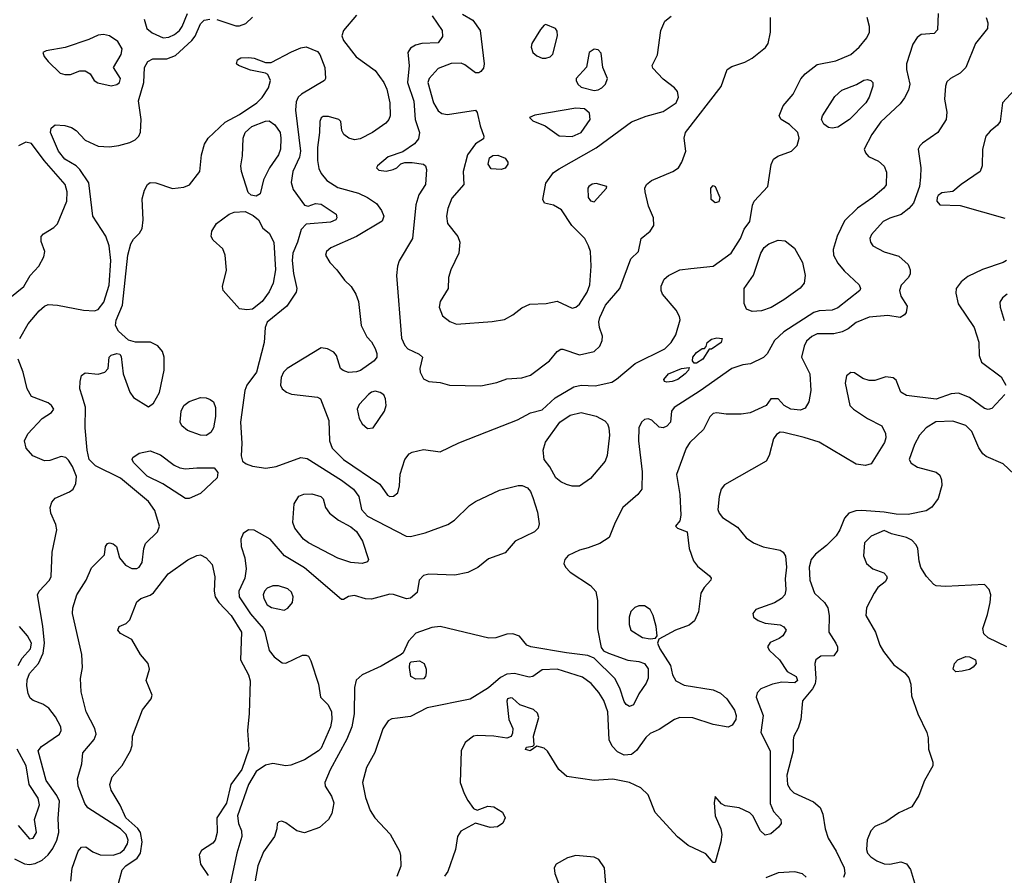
# Model space of a CAD drawing. Extents: x 1173029 to 1307123, y 522559 to 678521.
# Tile 394 of 623: x 1271222 to 1276522, y 580985 to 585592. Entities that reach past the tile are written whole.
import ezdxf

# ---------------------------------------------------------------- set-up
doc = ezdxf.new("R2010")
doc.units = 0

msp = doc.modelspace()

# ---------------------------------------------------------------- linework, layer by layer
at = {"layer": '0CON10XD'}
for points in [[(1271892.3, 585595), (1271907.1, 585545), (1271935, 585520.9), (1271995, 585494.1), (1272025, 585497.8), (1272055, 585512.9), (1272082.9, 585535), (1272096.8, 585555), (1272125.8, 585625)], [(1273605, 585622.2), (1273660.7, 585590.7), (1273700.8, 585535), (1273722.5, 585355), (1273717.9, 585332.1), (1273705, 585313.8), (1273694.2, 585305.8), (1273675, 585305.8), (1273618.9, 585348.9), (1273597.9, 585357.9), (1273545, 585356), (1273475, 585329.6), (1273426.2, 585275), (1273418.4, 585255), (1273449.2, 585145), (1273475, 585101.2), (1273495, 585087.7), (1273525, 585082.5), (1273675, 585106), (1273685, 585093.3), (1273700.6, 585020.6), (1273720, 584965), (1273718.8, 584951.2), (1273675, 584924), (1273632.9, 584865), (1273608.8, 584775), (1273612.5, 584705), (1273548.3, 584631.7), (1273526, 584575), (1273520, 584535), (1273525.3, 584495.3), (1273580.5, 584425), (1273590.5, 584395), (1273586.5, 584335), (1273542.5, 584245), (1273530.5, 584205), (1273527.8, 584145), (1273484.5, 584075), (1273479.1, 584045), (1273498.6, 583998.6), (1273538, 583968), (1273573.6, 583953.6), (1273765, 583967.3), (1273831.9, 583978.1), (1273877.3, 584002.7), (1273925, 584041.5), (1273968.7, 584061.3), (1274055.8, 584064.2), (1274115, 584076), (1274195, 584040), (1274215, 584044.3), (1274235, 584061.1), (1274276.6, 584125), (1274290.7, 584165), (1274298.2, 584265), (1274293.8, 584343.8), (1274284.6, 584374.6), (1274264.5, 584414.5), (1274194, 584485), (1274138.3, 584568.3), (1274095, 584593.8), (1274047.5, 584605), (1274038, 584625), (1274055, 584712.5), (1274095, 584768.8), (1274125, 584790), (1274325, 584902.3), (1274515, 585042.9), (1274595, 585073.1), (1274685, 585097.5), (1274755.6, 585145), (1274768.1, 585175), (1274762.5, 585205), (1274746.2, 585225), (1274685, 585271.4), (1274630.9, 585330.9), (1274626.9, 585345), (1274655.9, 585404.1), (1274672.7, 585535), (1274694, 585585), (1274728.7, 585611.3)], [(1276166.7, 585625), (1276162.4, 585537.6), (1276145, 585517.5), (1276075, 585513.1), (1276053.3, 585496.7), (1276029.6, 585460.4), (1275994.6, 585355), (1275994.6, 585325), (1276013.6, 585245), (1276006.9, 585213.1), (1275985, 585170.8), (1275960.5, 585139.5), (1275857.1, 585042.9), (1275808.9, 584975), (1275768, 584895), (1275774, 584875), (1275791.2, 584855), (1275845, 584830), (1275875, 584803.8), (1275888.1, 584771.9), (1275886.2, 584703.8), (1275874.2, 584685), (1275814, 584635), (1275731.7, 584578.3), (1275661.4, 584508.6), (1275623, 584427), (1275601.4, 584355), (1275603.1, 584325), (1275625, 584282), (1275660.2, 584240.2), (1275740, 584165), (1275748.6, 584145), (1275744.3, 584135), (1275625, 584040.9), (1275595, 584028.4), (1275525, 584024.1), (1275497.1, 584015), (1275335, 583910.8)], [(1271222.1, 583875), (1271267.1, 583955), (1271326.4, 584025), (1271355, 584050), (1271375, 584058.2), (1271425, 584056), (1271565, 584028.2), (1271625, 584025.5), (1271645, 584031.8), (1271675, 584070.8), (1271702.9, 584162.9), (1271712.1, 584295), (1271703.8, 584375), (1271686.1, 584426.1), (1271615.7, 584535), (1271593.7, 584713.7), (1271546.6, 584786.6), (1271525.9, 584805.9), (1271465, 584842), (1271431.1, 584885), (1271388.2, 584985), (1271391.5, 585008.5), (1271413.1, 585026.9), (1271465, 585023.2), (1271501.8, 585011.8), (1271525.9, 584995.9), (1271574.6, 584944.6), (1271645, 584911.5), (1271705, 584908.2), (1271755, 584914.6), (1271815, 584930.4), (1271844.2, 584945.8), (1271862.9, 584965), (1271872.5, 584987.5), (1271875.2, 585055), (1271862.2, 585155), (1271889.6, 585255), (1271894.8, 585335), (1271912.4, 585367.6), (1271938, 585382), (1272015, 585381.8), (1272061.2, 585398.8), (1272149.3, 585480.7), (1272166, 585504), (1272195, 585569.5), (1272215, 585589.6), (1272245, 585595.4)], [(1272283.3, 585593.3), (1272385, 585560), (1272405, 585559.6), (1272438.9, 585571.1), (1272475, 585605.8)], [(1273035, 585616.9), (1272964.4, 585535), (1272955.6, 585505), (1272965, 585480), (1273033, 585393), (1273135, 585319.4), (1273182.5, 585255), (1273197.7, 585217.7), (1273214.5, 585145.5), (1273215.4, 585075), (1273209.5, 585055), (1273192.9, 585035), (1273120.8, 584985), (1273055, 584950.9), (1273025, 584945.5), (1272994, 584955), (1272967.5, 584975), (1272956, 584995), (1272951.2, 585045), (1272940, 585055), (1272885, 585071.5), (1272855, 585071.4), (1272845, 585064), (1272837.8, 585045), (1272836.7, 584985), (1272825.7, 584904.3), (1272825.3, 584835), (1272831.8, 584791.8), (1272844.6, 584765), (1272876.2, 584726.2), (1272935, 584689.7), (1273045, 584658.7), (1273094.7, 584634.7), (1273142.2, 584602.2), (1273170, 584565), (1273181.4, 584535), (1273172.6, 584507.4), (1273035.2, 584424.8), (1272896.9, 584363.1), (1272874, 584345), (1272868, 584325), (1272891.4, 584285), (1272930, 584245), (1272969.8, 584189.8), (1273006, 584155), (1273032, 584115), (1273045.6, 584075), (1273060, 583945), (1273090, 583885), (1273115, 583858), (1273135, 583822), (1273144.6, 583795), (1273144.5, 583775), (1273129.4, 583755), (1273055.8, 583704.2), (1273034.6, 583695.4), (1272992.7, 583692.7), (1272963, 583703), (1272948.8, 583715), (1272927.1, 583785), (1272912.4, 583802.4), (1272879.3, 583819.3), (1272845, 583825.5), (1272661.4, 583715), (1272641.9, 583695), (1272629.4, 583665), (1272625.8, 583625), (1272635.8, 583605), (1272657.4, 583587.4), (1272685, 583576.2), (1272825, 583560), (1272841.1, 583551.1), (1272886.4, 583435), (1272888.9, 583325), (1272904.8, 583284.8), (1272965.5, 583225), (1273160.9, 583090.9), (1273202.2, 583032.2), (1273215, 583024.2), (1273235, 583026), (1273257.5, 583045), (1273266.8, 583083.2), (1273269.4, 583145), (1273294.5, 583225), (1273318, 583255), (1273335, 583264.4), (1273395, 583277.5), (1273485, 583265.5), (1273585, 583313.6), (1273736.3, 583373.7), (1273902, 583438), (1273971.2, 583475), (1274035, 583492.5), (1274104.1, 583555.9), (1274205, 583615.4), (1274245, 583624), (1274318.8, 583621.2), (1274408.7, 583641.3), (1274435, 583656.5), (1274535, 583740.4), (1274695, 583820.8), (1274728.8, 583855), (1274753.6, 583895), (1274776.4, 583976.4), (1274773.1, 583995), (1274755, 584028), (1274682.9, 584115), (1274674.4, 584135), (1274675, 584156.7), (1274691.4, 584195), (1274714, 584215), (1274774.7, 584245.3), (1274835, 584252.9), (1274955, 584264.4), (1275051.9, 584335), (1275101.4, 584415), (1275120.8, 584465), (1275152.9, 584505), (1275166.9, 584593.1), (1275176.2, 584615), (1275249.7, 584695), (1275267.5, 584812.5), (1275279.1, 584840.9), (1275302.2, 584857.8), (1275375.8, 584885), (1275406.7, 584915), (1275416.9, 584955), (1275411.1, 584985), (1275365, 585027.5), (1275320.8, 585055), (1275309.2, 585075), (1275331.2, 585128.8), (1275385, 585191.2), (1275426.3, 585273.7), (1275449.7, 585300.3), (1275515, 585351.2), (1275615, 585371.1), (1275695, 585405.5), (1275741.1, 585445), (1275781.9, 585495), (1275795.6, 585525), (1275796.7, 585555), (1275784.3, 585605)], [(1276423.8, 585605), (1276433.8, 585575), (1276431.2, 585545), (1276366.2, 585463.8), (1276315.2, 585334.8), (1276285, 585303.8), (1276231.4, 585275), (1276212.7, 585257.3), (1276204.5, 585235), (1276200, 585165), (1276212.9, 585095), (1276208.6, 585055), (1276164.5, 584985.5), (1276082.4, 584927.6), (1276066.4, 584913.6), (1276058.1, 584895), (1276072.7, 584795), (1276071.5, 584745), (1276064.6, 584695), (1276032.7, 584605), (1276008.1, 584575), (1275966.5, 584543.5), (1275905, 584523.5), (1275870.6, 584505), (1275807.1, 584435), (1275798.9, 584415), (1275801.4, 584395), (1275815, 584374), (1275875, 584342.9), (1275955, 584320), (1276004.3, 584275), (1276015.7, 584245), (1276015.7, 584224.3), (1276005.5, 584204.5), (1275967.4, 584162.6), (1275958.1, 584135), (1275965, 584103.3), (1275999.3, 584049.3), (1275993.6, 584016.4), (1275985, 584003.3), (1275960.7, 583989.3), (1275895, 583999.4), (1275795, 583991.5), (1275725, 583961.5), (1275681.7, 583928.3), (1275648.3, 583911.7), (1275605, 583900.4), (1275515, 583900.9), (1275485, 583886.1), (1275458, 583862), (1275443.8, 583835), (1275430.4, 583775), (1275474.4, 583685), (1275480.5, 583595), (1275468.9, 583535), (1275449.6, 583500.4), (1275425, 583489.5), (1275373.3, 583495), (1275336.2, 583515), (1275305, 583550), (1275265, 583550), (1275240, 583515), (1275153.3, 583475), (1275105, 583467.9), (1275025, 583468.5), (1274975, 583475.7), (1274955, 583472), (1274936.8, 583453.2), (1274902.5, 583385), (1274830, 583315), (1274809.4, 583285), (1274757, 583143), (1274774.5, 583035), (1274780.6, 582925), (1274775.9, 582894.1), (1274752.5, 582865), (1274762.5, 582855), (1274814.1, 582834.1), (1274826, 582745), (1274849.1, 582679.1), (1274870, 582650), (1274935, 582597.8), (1274944.4, 582585), (1274943.1, 582575), (1274905.8, 582534.2), (1274889.2, 582505), (1274876, 582404), (1274854, 582356), (1274825, 582332.5), (1274751.2, 582305), (1274662.5, 582257.5), (1274656, 582235), (1274667.8, 582205), (1274725.6, 582115), (1274735.7, 582065), (1274753.1, 582033.1), (1274798.5, 582008.5), (1274955, 581984), (1274995, 581966.3), (1275028.2, 581935), (1275069.6, 581875), (1275078.9, 581845), (1275076.4, 581823.6), (1275056.6, 581793.4), (1275035, 581783.3), (1274955, 581796.9), (1274845, 581833.8), (1274775, 581835.6), (1274746.3, 581823.7), (1274665, 581770.6), (1274615, 581748.1), (1274592.3, 581727.7), (1274542, 581658), (1274515, 581636.4), (1274475, 581632.1), (1274440.1, 581650.1), (1274411.1, 581681.1), (1274395.4, 581715), (1274387.4, 581865), (1274366.4, 581926.4), (1274340.3, 581970.3), (1274297.5, 582017.5), (1274252.1, 582052.1), (1274115, 582095.4), (1274035, 582091.4), (1273985, 582056), (1273965, 582051.4), (1273885, 582072.5), (1273845, 582068.1), (1273809.8, 582050.2), (1273745, 581995.4), (1273646.9, 581933.1), (1273415, 581886.2), (1273325, 581839.6), (1273255, 581831.9), (1273225, 581828.6), (1273205, 581817.5), (1273176.7, 581773.3), (1273133.1, 581646.9), (1273088.6, 581565), (1273066.9, 581485), (1273083.5, 581405), (1273108.9, 581335), (1273133.8, 581295), (1273217, 581207), (1273266.7, 581115), (1273272.7, 581092.7), (1273273.3, 581035), (1273251.7, 580978.3)], [(1273442.8, 585612.8), (1273496.5, 585535), (1273497.7, 585502.3), (1273475, 585467.1), (1273386.3, 585463.7), (1273353.3, 585455), (1273325, 585440), (1273310.6, 585415), (1273317.9, 585345), (1273308.8, 585255), (1273344.3, 585154.3), (1273351.2, 585055), (1273374.5, 584985), (1273369.3, 584950.7), (1273346.4, 584923.6), (1273285, 584881.2), (1273205, 584853.3), (1273147.5, 584805), (1273143.3, 584795), (1273155, 584782), (1273195, 584777.5), (1273232.5, 584785), (1273252.5, 584795), (1273273.9, 584816.1), (1273295, 584823.3), (1273335, 584823.8), (1273395, 584814), (1273405.7, 584805), (1273412.2, 584785), (1273406.7, 584705), (1273370.2, 584649.8), (1273354.6, 584595.4), (1273336.8, 584415), (1273265, 584293.3), (1273255.6, 584264.4), (1273251.1, 584215), (1273278, 583878), (1273295, 583838), (1273310.6, 583820.6), (1273372.3, 583792.3), (1273390, 583775), (1273375.8, 583715), (1273377.1, 583695), (1273395, 583658), (1273425, 583644.2), (1273485, 583638.8), (1273535, 583623.8), (1273705, 583620), (1273791.2, 583638.8), (1273845, 583659.2), (1273925, 583663.3), (1273971.7, 583678.3), (1274073.1, 583755), (1274115, 583806.2), (1274135, 583818), (1274145, 583819.2), (1274235, 583787.5), (1274313.6, 583806.4), (1274344.4, 583835), (1274358.1, 583865), (1274358.3, 583888.3), (1274342.5, 583935), (1274340, 583965), (1274345, 583988.8), (1274375.3, 584054.7)], [(1274055, 585384.5), (1274077.1, 585392.9), (1274092.5, 585407.5), (1274116.2, 585505), (1274115, 585530), (1274105.9, 585545.9), (1274055, 585566.2), (1274045, 585563.3), (1274025, 585538.8), (1273978.6, 585465), (1273974.3, 585445), (1273984.4, 585415), (1274005, 585397.8), (1274035, 585384.6), (1274055, 585384.5)], [(1274375.3, 584054.7), (1274453.2, 584145), (1274510.8, 584305), (1274553.3, 584345), (1274566.4, 584413.6), (1274615, 584453.8), (1274635.5, 584484.5), (1274633.5, 584525), (1274607.6, 584587.6), (1274589.5, 584665), (1274587.8, 584685), (1274595.6, 584705), (1274623.7, 584726.3), (1274738, 584775), (1274768.6, 584795), (1274786.9, 584825), (1274807.1, 584885), (1274798.6, 584955), (1274805.6, 584985), (1274997.8, 585232.2), (1275030, 585325), (1275055, 585341.2), (1275125, 585363.2), (1275165.5, 585385), (1275236.9, 585443.1), (1275251.4, 585465), (1275262.7, 585525), (1275263.8, 585605)], [(1271715, 585235.8), (1271745, 585244.2), (1271760, 585255), (1271764, 585275), (1271727.5, 585335), (1271768, 585405), (1271773.8, 585435), (1271751.2, 585475), (1271705.6, 585505.6), (1271672.7, 585512.7), (1271645, 585510), (1271594.1, 585485.9), (1271466.4, 585443.6), (1271364.4, 585425.6), (1271347.5, 585415), (1271353.8, 585395), (1271375, 585367.5), (1271440, 585305), (1271465, 585297.5), (1271495, 585297.5), (1271545, 585316.2), (1271575, 585316.2), (1271601.7, 585301.7), (1271623.8, 585265), (1271642.1, 585252.1), (1271715, 585235.8)], [(1271497, 580953), (1271503.9, 581023.9), (1271537.8, 581115), (1271555, 581137.5), (1271578.3, 581138.3), (1271615, 581112), (1271655.6, 581095.6), (1271725, 581092.8), (1271762.9, 581107.1), (1271785, 581123.8), (1271803.2, 581155), (1271805.9, 581175), (1271794.7, 581205), (1271765, 581235.7), (1271588.2, 581348.2), (1271572.7, 581372.7), (1271536.2, 581465), (1271532.5, 581505), (1271556, 581585), (1271562, 581645), (1271623.6, 581716.4), (1271634.6, 581745), (1271626.8, 581775), (1271579.6, 581865), (1271552.6, 581972.6), (1271549.5, 582045), (1271559.5, 582105), (1271556.5, 582175), (1271506.9, 582395), (1271508.1, 582425), (1271528.9, 582495), (1271579.1, 582575), (1271608.3, 582641.7), (1271678.3, 582711.7), (1271683.9, 582756.1), (1271695, 582772.5), (1271705, 582776.2), (1271725, 582770), (1271743.3, 582755), (1271759.2, 582695), (1271792.2, 582655), (1271825, 582636.9), (1271853.1, 582636.9), (1271865.6, 582645), (1271880.9, 582669.1), (1271889.6, 582745), (1271898.5, 582771.5), (1271963.8, 582835), (1271975.3, 582865), (1271949.3, 582949.3), (1271915, 582998.5), (1271764.2, 583124.2), (1271631, 583191), (1271595.4, 583225), (1271584.7, 583275), (1271575.3, 583395), (1271575.8, 583505.8), (1271559.2, 583565), (1271546.7, 583605), (1271547.1, 583645), (1271555, 583676.7), (1271575, 583690), (1271645, 583683.3), (1271681.2, 583695), (1271698, 583715), (1271703.8, 583775), (1271715, 583786), (1271745, 583795.8), (1271761.2, 583791.2), (1271768.8, 583778.8), (1271778.6, 583685), (1271815, 583586), (1271835, 583557.8), (1271915, 583508.6), (1271941.9, 583528.1), (1271975.4, 583585), (1272000.6, 583705), (1272000.6, 583775), (1271990.8, 583805), (1271965.6, 583835.6), (1271925.5, 583855.5), (1271845, 583856.9), (1271807.6, 583867.6), (1271754.7, 583914.7), (1271738.5, 583945), (1271742, 583975), (1271775, 584056), (1271804.3, 584325), (1271819.7, 584385), (1271835, 584410.6), (1271867.9, 584442.1), (1271881.1, 584468.9), (1271886.9, 584515), (1271881.9, 584628.1), (1271893.8, 584675), (1271910.6, 584705), (1271925, 584715.6), (1271954.4, 584714.4), (1272045, 584684.2), (1272105, 584690.6), (1272136.4, 584703.6), (1272192.5, 584775), (1272200, 584865), (1272217.2, 584922.8), (1272235.8, 584955), (1272328.8, 585041.2), (1272405, 585082.4), (1272498.8, 585145), (1272526.4, 585173.6), (1272561.8, 585225), (1272571.8, 585265), (1272557.1, 585297.1), (1272544.5, 585304.5), (1272465, 585320.5), (1272400, 585345), (1272388.8, 585355), (1272393.9, 585376.1), (1272412.7, 585387.3), (1272455, 585388.5), (1272485, 585384.5), (1272545, 585361.8), (1272575, 585362.1), (1272685, 585419.5), (1272735, 585441.1), (1272765, 585446.7), (1272825, 585422), (1272837.8, 585405), (1272864.3, 585335), (1272868.8, 585275), (1272863.3, 585265), (1272738.4, 585191.6), (1272721.1, 585175), (1272709.5, 585150.5), (1272706.9, 585105), (1272733.7, 584885), (1272727.6, 584852.4), (1272691.5, 584775), (1272682.5, 584715), (1272695, 584678), (1272755, 584593.8), (1272775, 584588), (1272815, 584602.9), (1272845, 584599.4), (1272925, 584546), (1272930, 584525), (1272923.8, 584515), (1272895, 584502.7), (1272765, 584492.2), (1272738, 584462), (1272717.1, 584395), (1272693.1, 584335), (1272689.1, 584295), (1272695.3, 584225.3), (1272714.2, 584145), (1272710.8, 584125), (1272659.9, 584050.1), (1272555, 583964.4), (1272544.3, 583935), (1272538.8, 583855), (1272496.8, 583695), (1272445.3, 583625), (1272433.1, 583595), (1272410.3, 583425), (1272417.1, 583312.9), (1272413.8, 583243.8), (1272421.9, 583215), (1272440.5, 583200.5), (1272475, 583188.2), (1272547.1, 583177.1), (1272603.4, 583186.6), (1272735, 583234.5), (1272769.3, 583229.3)], [(1274315, 585210.8), (1274335, 585214.2), (1274356.2, 585225), (1274375.6, 585244.4), (1274386, 585275), (1274361.2, 585335), (1274351.7, 585411.7), (1274335, 585430), (1274315, 585433.8), (1274286.7, 585415), (1274273.6, 585336.4), (1274217.5, 585275), (1274216.7, 585265), (1274226.7, 585245), (1274245, 585228.8), (1274315, 585210.8)], [(1275595, 585007.9), (1275575, 585012.7), (1275550.5, 585030.5), (1275537.5, 585055), (1275542.7, 585075), (1275610.4, 585179.6), (1275647, 585213), (1275726.9, 585243.1), (1275765, 585266.9), (1275785, 585270.8), (1275803.3, 585265), (1275814.1, 585254.1), (1275814.2, 585235), (1275794.5, 585175), (1275777.1, 585145), (1275688.2, 585055), (1275625, 585014.6), (1275595, 585007.9)], [(1276576, 585215), (1276512.9, 585145), (1276499.2, 585045), (1276485.5, 585024.5), (1276445, 584992), (1276422.9, 584965), (1276404.2, 584895), (1276402.5, 584805), (1276392, 584775), (1276290, 584705), (1276245, 584666.7), (1276185, 584660), (1276165, 584646), (1276160.5, 584635), (1276158.9, 584615), (1276175, 584595.7), (1276285, 584592.2), (1276525, 584524.3)], [(1274195, 584964.1), (1274244.4, 584985), (1274292.2, 585055), (1274288.3, 585088.3), (1274261.7, 585111.7), (1274215, 585116.4), (1273995, 585077.9), (1273966.7, 585065), (1273985, 585048.1), (1274051.1, 585021.1), (1274125, 584966.4), (1274195, 584964.1)], [(1272495, 584642.5), (1272467.4, 584647.4), (1272452.1, 584662.1), (1272415.4, 584775), (1272412.5, 584805), (1272421.3, 584858.7), (1272424.8, 584955.2), (1272435.9, 584985), (1272472.1, 585017.9), (1272545, 585046), (1272565, 585047.5), (1272595.6, 585025.6), (1272623.5, 584985), (1272628.6, 584955), (1272625.8, 584895), (1272615, 584864.5), (1272567.3, 584795), (1272535, 584730), (1272516.2, 584655), (1272495, 584642.5)], [(1271169.4, 584095), (1271244, 584155), (1271278, 584215), (1271324.5, 584265.5), (1271352.5, 584315), (1271357.5, 584345), (1271337.4, 584397.4), (1271338.1, 584425), (1271350.9, 584439.1), (1271406.8, 584473.2), (1271426.2, 584493.8), (1271476.6, 584615), (1271477.8, 584665), (1271467.6, 584705), (1271353.4, 584833.4), (1271285, 584926.5), (1271255, 584932.2), (1271215, 584912.5)], [(1273813.6, 584786.4), (1273759.3, 584789.3), (1273743.9, 584813.9), (1273751.7, 584848.3), (1273768.3, 584861.7), (1273795, 584862.5), (1273835, 584847.5), (1273850, 584825), (1273850, 584815), (1273835, 584793.3), (1273813.6, 584786.4)], [(1274315, 584611.2), (1274380, 584685), (1274382.5, 584695), (1274325, 584710.6), (1274302.7, 584707.3), (1274286.2, 584695), (1274280, 584685), (1274282.5, 584635), (1274295, 584616.7), (1274315, 584611.2)], [(1274965, 584606.7), (1274943.8, 584625), (1274942, 584685), (1274955, 584698.8), (1274966.2, 584695), (1274990, 584635), (1274985, 584612.5), (1274965, 584606.7)], [(1272445, 584029.5), (1272405, 584035.6), (1272318.2, 584135), (1272313.6, 584155), (1272334.6, 584244.6), (1272328.8, 584325), (1272315, 584358.6), (1272264.4, 584405), (1272253.3, 584425), (1272256.8, 584453.2), (1272281.2, 584495), (1272348.8, 584545), (1272375.9, 584555.9), (1272435, 584558.8), (1272478.8, 584538.8), (1272507.5, 584515), (1272530, 584470), (1272565, 584443.3), (1272590.5, 584395), (1272599.4, 584245), (1272586.4, 584173.6), (1272565, 584127.1), (1272527.8, 584075), (1272475, 584033.5), (1272445, 584029.5)], [(1275165, 584021.4), (1275134.5, 584034.5), (1275121.9, 584065), (1275121.2, 584145), (1275172.4, 584217.6), (1275211.6, 584335), (1275229.2, 584365), (1275255, 584385.4), (1275305, 584404.5), (1275342.2, 584402.2), (1275392.3, 584362.3), (1275435.4, 584285), (1275449.5, 584215), (1275445.5, 584174.5), (1275423.7, 584146.3), (1275335, 584084.4), (1275266.7, 584043.3), (1275215, 584024.5), (1275165, 584021.4)], [(1276533.6, 584296.4), (1276515, 584284.6), (1276405, 584248.2), (1276325, 584208.9), (1276289.2, 584180.8), (1276262.9, 584145), (1276260.5, 584120.5), (1276273, 584063), (1276358.9, 583935), (1276384.2, 583855.8), (1276387.1, 583785), (1276399.1, 583749.1), (1276505, 583668.6), (1276530.4, 583625)], [(1276537.5, 584115), (1276512, 584095), (1276498.3, 584071.7), (1276499.4, 584045), (1276521.9, 583971.9)], [(1275335, 583910.8), (1275285, 583865.7), (1275245, 583794), (1275225, 583774), (1275155, 583740), (1275113.9, 583733.9), (1275055, 583714.4), (1274885.2, 583594.8), (1274744.5, 583505), (1274731.1, 583485), (1274725.6, 583425), (1274705, 583403.6), (1274685, 583394.6), (1274665, 583397.5), (1274625, 583435.7), (1274605, 583443.3), (1274585, 583438.9), (1274568.6, 583425), (1274555.5, 583395), (1274552.1, 583325), (1274573, 583157), (1274570, 583065), (1274548.6, 583035), (1274467.9, 582965), (1274426.7, 582885), (1274395, 582804.4), (1274345, 582771.5), (1274281.1, 582748.9), (1274235, 582736.5), (1274175, 582707.1), (1274155.8, 582685), (1274151.4, 582665), (1274159.2, 582645), (1274185, 582617.5), (1274295, 582545.7), (1274323.1, 582513.1), (1274333.1, 582465), (1274333.1, 582313.1), (1274352, 582212), (1274364.4, 582194.4), (1274390.8, 582180.8), (1274495, 582143.8), (1274555, 582136.1), (1274585, 582125.4), (1274605, 582096.2), (1274605, 582046.7), (1274595, 582020), (1274555, 581961.9), (1274526.5, 581903.5), (1274505, 581894.4), (1274485.7, 581905), (1274475, 581921.4), (1274452.1, 581992.1), (1274425.3, 582045.3), (1274314.5, 582154.5), (1274279.6, 582169.6), (1274165, 582183.5), (1273973.3, 582215), (1273952.5, 582225), (1273912.5, 582272.5), (1273875.8, 582285.8), (1273845, 582283.5), (1273785, 582264.6), (1273747.2, 582262.8), (1273485, 582324.4), (1273440.3, 582319.7), (1273355, 582288.8), (1273315, 582246.7), (1273286.1, 582183.9), (1273276.1, 582173.9), (1273168.3, 582111.7), (1273065.3, 582064.7), (1273034.1, 582035.9), (1273023.9, 581996.1), (1273022.9, 581855), (1273009.2, 581785), (1272982.4, 581717.6), (1272893.1, 581553.1), (1272864.6, 581485), (1272867.1, 581465), (1272901, 581411), (1272912.2, 581375), (1272901.9, 581318.1), (1272884.8, 581285.2), (1272835, 581242.9), (1272755, 581214.6), (1272713.9, 581223.9), (1272655, 581268), (1272633.8, 581276.2), (1272616.4, 581273.6), (1272607.5, 581265), (1272606.2, 581235), (1272592.9, 581195), (1272535, 581111.4), (1272504.2, 581035.8), (1272490.4, 580955)], [(1274853, 583743), (1274843.3, 583755), (1274846.2, 583775), (1274865, 583800), (1274895, 583822.5), (1274907.5, 583822.5), (1274917.5, 583832.5), (1274923.3, 583855), (1274945, 583872.5), (1274975, 583879.2), (1275002.5, 583875), (1274998, 583855), (1274945, 583817.5), (1274932.5, 583817.5), (1274900, 583765), (1274865, 583743.8), (1274853, 583743)], [(1271195, 581073.8), (1271247.5, 581047.5), (1271275, 581043.2), (1271305, 581048.9), (1271343.2, 581066.8), (1271375, 581094.6), (1271399.8, 581130.2), (1271422.1, 581175), (1271432.8, 581215), (1271429.3, 581290.7), (1271436.4, 581385), (1271422.4, 581415), (1271365, 581495.7), (1271322, 581655), (1271340.3, 581679.7), (1271436.5, 581745), (1271445.5, 581765), (1271444.5, 581785), (1271415, 581838), (1271379.2, 581885), (1271347.6, 581907.6), (1271295, 581926.4), (1271279.2, 581939.2), (1271267.6, 581965), (1271260.8, 582005), (1271263.1, 582036.9), (1271275, 582072.5), (1271323.9, 582126.1), (1271348.5, 582181.5), (1271354.8, 582235), (1271347.4, 582327.4), (1271318.3, 582495), (1271326.9, 582515), (1271382.3, 582575), (1271391.1, 582595), (1271396.9, 582725), (1271421.6, 582845), (1271417.5, 582875), (1271389.2, 582935), (1271386.4, 582965), (1271396, 582994), (1271414, 583016), (1271490.3, 583049.7), (1271510, 583065), (1271524.7, 583095.3), (1271527.6, 583132.4), (1271506.1, 583186.1), (1271485, 583221.5), (1271470, 583235), (1271445, 583240.4), (1271385, 583218.2), (1271355, 583216.4), (1271293.5, 583243.5), (1271257.1, 583285), (1271248.8, 583325), (1271266.8, 583363.2), (1271344, 583445), (1271393, 583477), (1271406, 583495), (1271394.2, 583515), (1271375, 583529.4), (1271285, 583563.3), (1271262.2, 583605), (1271240, 583695), (1271213.3, 583765)], [(1274705, 583640), (1274692.5, 583645), (1274690, 583655), (1274713.8, 583685), (1274785, 583713.8), (1274825, 583720), (1274822.5, 583705), (1274803.3, 583685), (1274765, 583654.2), (1274735, 583644.2), (1274705, 583640)], [(1276525.4, 583575), (1276455, 583499.5), (1276435, 583492.9), (1276415, 583498.5), (1276335, 583558.6), (1276275, 583581.1), (1276235, 583578.5), (1276155, 583549.3), (1275995, 583568.6), (1275965, 583586.2), (1275940.7, 583650.7), (1275923.9, 583663.9), (1275885, 583670), (1275825, 583650.4), (1275795, 583649.6), (1275760.7, 583660.7), (1275715, 583691.4), (1275695, 583692.9), (1275673.3, 583675), (1275664.6, 583635), (1275690.6, 583515), (1275709.4, 583495), (1275785, 583445.6), (1275863.3, 583405), (1275882.9, 583365), (1275885, 583340), (1275876.7, 583315), (1275805, 583200.8), (1275775, 583191.1), (1275725, 583199.5), (1275525, 583316.7), (1275445, 583342.8), (1275335, 583370.5), (1275315, 583370.6), (1275295, 583359.2), (1275279.4, 583335), (1275256.5, 583245), (1275239.4, 583215), (1275015, 583087.5), (1274997.7, 583065), (1274987.3, 583025), (1274980.7, 582955), (1274986.8, 582935), (1275005, 582912.1), (1275085, 582859.5), (1275133.1, 582803.1), (1275172, 582775), (1275223.9, 582753.9), (1275315, 582735.8), (1275332, 582725), (1275343.4, 582703.4), (1275350, 582645), (1275342.4, 582582.4), (1275346.8, 582523.2), (1275340, 582495), (1275322, 582475), (1275285, 582453.3), (1275185, 582415.7), (1275168, 582395), (1275171.2, 582375), (1275196.6, 582356.6), (1275235, 582342.9), (1275315, 582334.3), (1275335, 582324), (1275348, 582305), (1275330, 582275), (1275310.3, 582259.7), (1275261.4, 582238.6), (1275246.7, 582215), (1275258.8, 582195), (1275312.5, 582145), (1275353.4, 582083.4), (1275400.8, 582055), (1275408.9, 582035), (1275395, 582020.9), (1275325, 582024.5), (1275275, 582014.6), (1275211.5, 581988.5), (1275192.5, 581967.5), (1275185.5, 581944.5), (1275223.8, 581845), (1275211.8, 581755), (1275260.8, 581655), (1275262.3, 581372.3), (1275279.7, 581329.7), (1275318.8, 581285), (1275320, 581265), (1275305.9, 581244.1), (1275265, 581208), (1275235, 581201.4), (1275210, 581225), (1275167.5, 581305), (1275152.4, 581322.4), (1275095, 581348.1), (1275019.2, 581359.2), (1275000.5, 581370.5), (1274965, 581410), (1274960, 581375), (1274966, 581305), (1274995.5, 581235.5), (1275000.6, 581205), (1274996.5, 581165), (1274966.2, 581055), (1274955, 581053.3), (1274915, 581100), (1274820, 581145), (1274762.4, 581192.4), (1274643, 581323), (1274605, 581418.6), (1274565.4, 581455.4), (1274504.7, 581484.7), (1274415, 581502.9), (1274315, 581495.3), (1274166.8, 581516.8), (1274124.5, 581554.5), (1274063.1, 581653.1), (1274045, 581670), (1274005, 581680), (1273970, 581655), (1273945, 581662.5), (1273950, 581675), (1273985, 581680), (1273991.7, 581688.3), (1273988.6, 581735), (1274016.7, 581835), (1274008.5, 581858.5), (1273987.6, 581877.6), (1273915, 581903.1), (1273875, 581938.6), (1273865, 581941.4), (1273848, 581935), (1273843.4, 581923.4), (1273855.6, 581825), (1273875.8, 581775), (1273875, 581750), (1273867.7, 581732.3), (1273845, 581724), (1273774.7, 581734.7), (1273685, 581738.2), (1273665, 581733.8), (1273620.1, 581699.9), (1273599.3, 581655), (1273592.7, 581485), (1273613.8, 581425), (1273635, 581387.5), (1273665, 581345.8), (1273685, 581335.8), (1273742.6, 581357.4), (1273775, 581354.4), (1273820.8, 581325), (1273835.7, 581295), (1273823.4, 581266.6), (1273793.4, 581246.6), (1273755, 581242.2), (1273675, 581265.6), (1273597, 581223), (1273578.6, 581195), (1273568.6, 581125), (1273526.2, 581005), (1273508.7, 580981.3)], [(1272225, 583354.2), (1272195, 583354.4), (1272125, 583381.1), (1272095.7, 583405), (1272086.7, 583425), (1272091.2, 583485), (1272105, 583514.3), (1272135, 583536.4), (1272195, 583557.5), (1272225, 583556.7), (1272248, 583548), (1272264.5, 583534.5), (1272276.5, 583505), (1272276.4, 583455), (1272265.5, 583394.5), (1272250.9, 583369.1), (1272225, 583354.2)], [(1273095, 583392), (1273125, 583394), (1273185.6, 583485), (1273195.6, 583515), (1273191.7, 583551.7), (1273181.7, 583571.7), (1273163.3, 583585), (1273135, 583592.2), (1273115, 583587.5), (1273099.4, 583575), (1273049.5, 583520.5), (1273037.8, 583495), (1273050, 583445), (1273065, 583416.2), (1273095, 583392)], [(1274235, 583081.5), (1274195, 583081.5), (1274165, 583089.5), (1274135, 583103.1), (1274108.6, 583125), (1274075.4, 583185.4), (1274044.3, 583225), (1274040, 583275), (1274052.2, 583317.8), (1274129.4, 583425), (1274185, 583462.5), (1274245, 583477.3), (1274325, 583458.2), (1274372.4, 583432.4), (1274386.1, 583416.1), (1274393.3, 583395), (1274397.5, 583355), (1274384, 583245), (1274374, 583215), (1274295, 583122.2), (1274235, 583081.5)], [(1276574.6, 583144.6), (1276515, 583200), (1276425, 583240.8), (1276406, 583255), (1276385, 583286.2), (1276346.7, 583375), (1276315, 583407.5), (1276245, 583430.4), (1276153.2, 583426.8), (1276100.6, 583395), (1276065.5, 583355), (1276038.8, 583305), (1276009.4, 583225), (1276020, 583205), (1276055, 583182.2), (1276155, 583155.5), (1276175, 583139.2), (1276184.4, 583115), (1276185.8, 583085), (1276165.9, 583014.1), (1276132.2, 582967.8), (1276102, 582948), (1276005, 582928.3), (1275939.6, 582930.4), (1275875, 582941.4), (1275755, 582948.9), (1275722.7, 582947.3), (1275685.3, 582934.7), (1275661.2, 582908.8), (1275636.7, 582845), (1275617.3, 582812.7), (1275565, 582760.4), (1275504.8, 582715.2), (1275481.4, 582685), (1275471.9, 582645), (1275474.4, 582574.4), (1275499.6, 582505), (1275554.5, 582455), (1275571.3, 582425), (1275579.2, 582385), (1275578.1, 582295), (1275615.7, 582235), (1275624.2, 582215), (1275624.2, 582195), (1275605, 582166.2), (1275535, 582165.6), (1275506.9, 582145), (1275501.2, 582125), (1275508.2, 582045), (1275504, 582016), (1275489.8, 581990.2), (1275436.4, 581925), (1275426.6, 581823.4), (1275411.7, 581778.3), (1275388.6, 581735), (1275385.6, 581715), (1275385.4, 581655), (1275350.8, 581525), (1275354.7, 581474.7), (1275368.6, 581448.6), (1275388.6, 581428.6), (1275495, 581381.5), (1275530.5, 581350.5), (1275544.7, 581314.7), (1275557.5, 581235), (1275573.8, 581185), (1275616.4, 581115), (1275660, 581025), (1275664.2, 580995.8), (1275656.8, 580973.2)], [(1272135, 583014.2), (1272114.4, 583014.4), (1271993.2, 583093.2), (1271907.5, 583135), (1271835, 583207.5), (1271827.1, 583225), (1271831.4, 583235), (1271865, 583259.1), (1271925, 583270), (1271979.2, 583249.2), (1272053.4, 583193.4), (1272085, 583179.4), (1272115, 583173.3), (1272175, 583180), (1272268.8, 583178.8), (1272287.8, 583155), (1272284.3, 583125), (1272195, 583042), (1272135, 583014.2)], [(1272769.3, 583229.3), (1272955, 583112.6), (1273018.2, 583065), (1273048.2, 583025), (1273062.7, 582955), (1273095, 582918.9), (1273301.5, 582811.5), (1273325, 582809.6), (1273405, 582829.4), (1273526.7, 582875), (1273563, 582897), (1273643, 582977), (1273675, 582998), (1273805, 583059.4), (1273905, 583084.4), (1273925.9, 583084.1), (1273955, 583072.5), (1273972.2, 583052.2), (1273985, 583018.8), (1274009.8, 582939.8), (1274018.1, 582878.1), (1274012, 582855), (1273993.8, 582835), (1273889.4, 582785), (1273835, 582722), (1273745, 582689.4), (1273687.4, 582642.6), (1273634, 582616), (1273565, 582601.8), (1273425, 582606.7), (1273395, 582599.2), (1273372.9, 582575), (1273362, 582508), (1273325, 582477.5), (1273304.6, 582474.6), (1273235, 582497.3), (1273215, 582498.2), (1273115, 582471.5), (1273083.4, 582473.4), (1273025, 582492.5), (1272992.7, 582487.3), (1272965, 582470), (1272955, 582470), (1272755, 582641.5), (1272648.1, 582705), (1272570, 582795), (1272485, 582843.3), (1272454.4, 582845.6), (1272424.4, 582825.6), (1272412.9, 582795), (1272414.5, 582755), (1272434.7, 582694.7), (1272441.3, 582635), (1272433.3, 582585), (1272402, 582515), (1272404, 582485), (1272465, 582393.3), (1272531.8, 582315), (1272541.6, 582295), (1272565, 582196.2), (1272591.4, 582161.4), (1272635, 582129.2), (1272655, 582127.5), (1272745, 582170), (1272765, 582171.4), (1272775.8, 582165), (1272789.8, 582139.8), (1272830.5, 582015), (1272841.2, 581945), (1272883.3, 581903.3), (1272901.3, 581865), (1272902, 581825), (1272894.5, 581785.5), (1272845, 581670), (1272830.6, 581655), (1272755, 581606.9), (1272682.1, 581577.9), (1272655, 581575.6), (1272585, 581586.4), (1272545, 581578.5), (1272495, 581544.4), (1272454.2, 581475), (1272394.1, 581305), (1272399.3, 581265), (1272415.9, 581225), (1272417.8, 581195), (1272390.6, 581105), (1272357.4, 580945)], [(1273065, 582664.4), (1273005, 582670), (1272935, 582693.8), (1272777.5, 582775), (1272750, 582795), (1272703.1, 582855), (1272693.1, 582885), (1272700, 582985), (1272724.1, 583025.9), (1272752.3, 583037.7), (1272795, 583040), (1272843.3, 583025), (1272855, 583012.5), (1272868, 582965), (1272890, 582935), (1272937.3, 582897.3), (1273005, 582861.2), (1273035, 582836.9), (1273067.7, 582785), (1273100, 582685), (1273095, 582672.5), (1273065, 582664.4)], [(1276535.9, 582215.9), (1276434.6, 582264.6), (1276411.9, 582285), (1276405.6, 582315), (1276431.2, 582388.8), (1276446.2, 582455), (1276450, 582495), (1276441.1, 582525), (1276415, 582550.8), (1276205, 582539.5), (1276155, 582544.2), (1276141.7, 582551.7), (1276102.5, 582595), (1276072.7, 582642.7), (1276063, 582677), (1276056.5, 582745), (1276048.1, 582765), (1276025, 582790.6), (1275996.2, 582805), (1275914.3, 582824.3), (1275875, 582841.2), (1275805, 582811.2), (1275768.8, 582775), (1275764.4, 582705), (1275780, 582665), (1275815, 582636.2), (1275874.1, 582614.1), (1275888.3, 582598.3), (1275891.2, 582585), (1275881.2, 582565), (1275841.2, 582535), (1275822, 582505), (1275779.4, 582425), (1275775.7, 582385), (1275829.4, 582295), (1275851.5, 582225), (1275870.9, 582190.9), (1275927.7, 582117.7), (1275986.2, 582076.2), (1276007.8, 582047.8), (1276019.5, 582015), (1276021.8, 581951.8), (1276056.8, 581855), (1276104.6, 581755), (1276111.5, 581725), (1276113.1, 581665), (1276137.3, 581595), (1276137.9, 581575), (1276091.5, 581495), (1276061.9, 581415), (1276025, 581353.8), (1275955, 581322.5), (1275885, 581272.9), (1275825, 581248.6), (1275804.3, 581225), (1275784.6, 581175.4), (1275779.6, 581125), (1275786.2, 581105), (1275803.6, 581085), (1275835, 581063.5), (1275875, 581046.9), (1275905, 581045.3), (1275965, 581057.1), (1275995, 581047.8), (1276016.6, 581016.6), (1276038.9, 580945)], [(1271747.9, 580922.1), (1271774.2, 581015), (1271793.2, 581036.8), (1271855, 581077.8), (1271872.8, 581105), (1271881.2, 581165), (1271873.2, 581215), (1271857.7, 581237.7), (1271793.3, 581295), (1271763.5, 581363.5), (1271715, 581444.3), (1271707.8, 581475), (1271720.4, 581515), (1271774.1, 581575.9), (1271819.4, 581655), (1271827.3, 581685), (1271829.6, 581735), (1271883.3, 581876.7), (1271929.6, 581935), (1271934.6, 581955), (1271902.9, 582035), (1271920.5, 582095), (1271913.6, 582125), (1271872.2, 582175), (1271825.3, 582255.3), (1271765, 582288), (1271751.2, 582305), (1271756.7, 582325), (1271795, 582342), (1271815, 582361.2), (1271852.1, 582457.9), (1271873.9, 582476.1), (1271925, 582493.3), (1271943.2, 582506.8), (1272021.9, 582608.1), (1272126.7, 582683.3), (1272175, 582707.3), (1272195, 582710.4), (1272225, 582695.5), (1272258.3, 582658.3), (1272272.9, 582592.9), (1272268.8, 582515), (1272274.2, 582485), (1272293.4, 582453.4), (1272361.1, 582385), (1272416.8, 582295), (1272411.5, 582145), (1272453.5, 582065), (1272462.8, 582032.8), (1272457.2, 581857.2), (1272448, 581765), (1272455.7, 581665), (1272418.2, 581555), (1272359, 581475), (1272335.9, 581374.1), (1272283.1, 581295), (1272284.7, 581215), (1272274.7, 581175.3), (1272261.8, 581158.2), (1272200.8, 581119.2), (1272187.7, 581095), (1272195.5, 581045), (1272236.9, 580985)], [(1272645, 582413.1), (1272665, 582422.9), (1272690.5, 582455), (1272694.5, 582485), (1272685, 582509.4), (1272665, 582527.9), (1272615, 582544.6), (1272585, 582544.6), (1272555, 582531.2), (1272539.2, 582515), (1272531.8, 582495), (1272535.4, 582475), (1272555, 582442.2), (1272576.9, 582426.9), (1272645, 582413.1)], [(1274615, 582259.4), (1274645, 582262.5), (1274653.3, 582275), (1274648.5, 582325), (1274631.1, 582385), (1274615, 582417.1), (1274584.5, 582435.5), (1274555, 582435.6), (1274532.4, 582427.6), (1274512, 582405), (1274502, 582375), (1274502.5, 582335), (1274512.5, 582305), (1274575, 582266.4), (1274615, 582259.4)], [(1271214.3, 582115), (1271235.4, 582154.6), (1271280.5, 582205), (1271285.2, 582235), (1271265, 582275.6), (1271220.8, 582325)], [(1273355, 582042), (1273327.5, 582055), (1273320, 582105), (1273323, 582127), (1273330, 582135), (1273375, 582140), (1273398.8, 582125), (1273410.8, 582095), (1273410.8, 582075), (1273405.8, 582055), (1273395, 582044), (1273355, 582042)], [(1276260.7, 582080.7), (1276247.5, 582095), (1276254, 582125), (1276271.2, 582145), (1276315, 582162.9), (1276335, 582161.4), (1276366.2, 582145), (1276370, 582125), (1276354.3, 582105.7), (1276335, 582094.3), (1276295, 582084), (1276260.7, 582080.7)], [(1271213.4, 581253.4), (1271275, 581182.1), (1271295, 581185.5), (1271313.1, 581215), (1271301.5, 581285), (1271329.5, 581365), (1271321.4, 581401.4), (1271273.3, 581475), (1271257, 581575), (1271208.8, 581665)], [(1274377.7, 580937.7), (1274369.6, 581025), (1274339.5, 581069.5), (1274315, 581082.1), (1274215, 581091.5), (1274171.1, 581078.9), (1274110, 581045), (1274099.2, 581025), (1274101.9, 580995), (1274122.6, 580942.6)], [(1275454.5, 580974.5), (1275435, 580992.9), (1275394.5, 581004.5), (1275305, 580998.8), (1275238, 580972)]]:
    msp.add_lwpolyline(points, dxfattribs=at)

doc.saveas('drawing.dxf')
